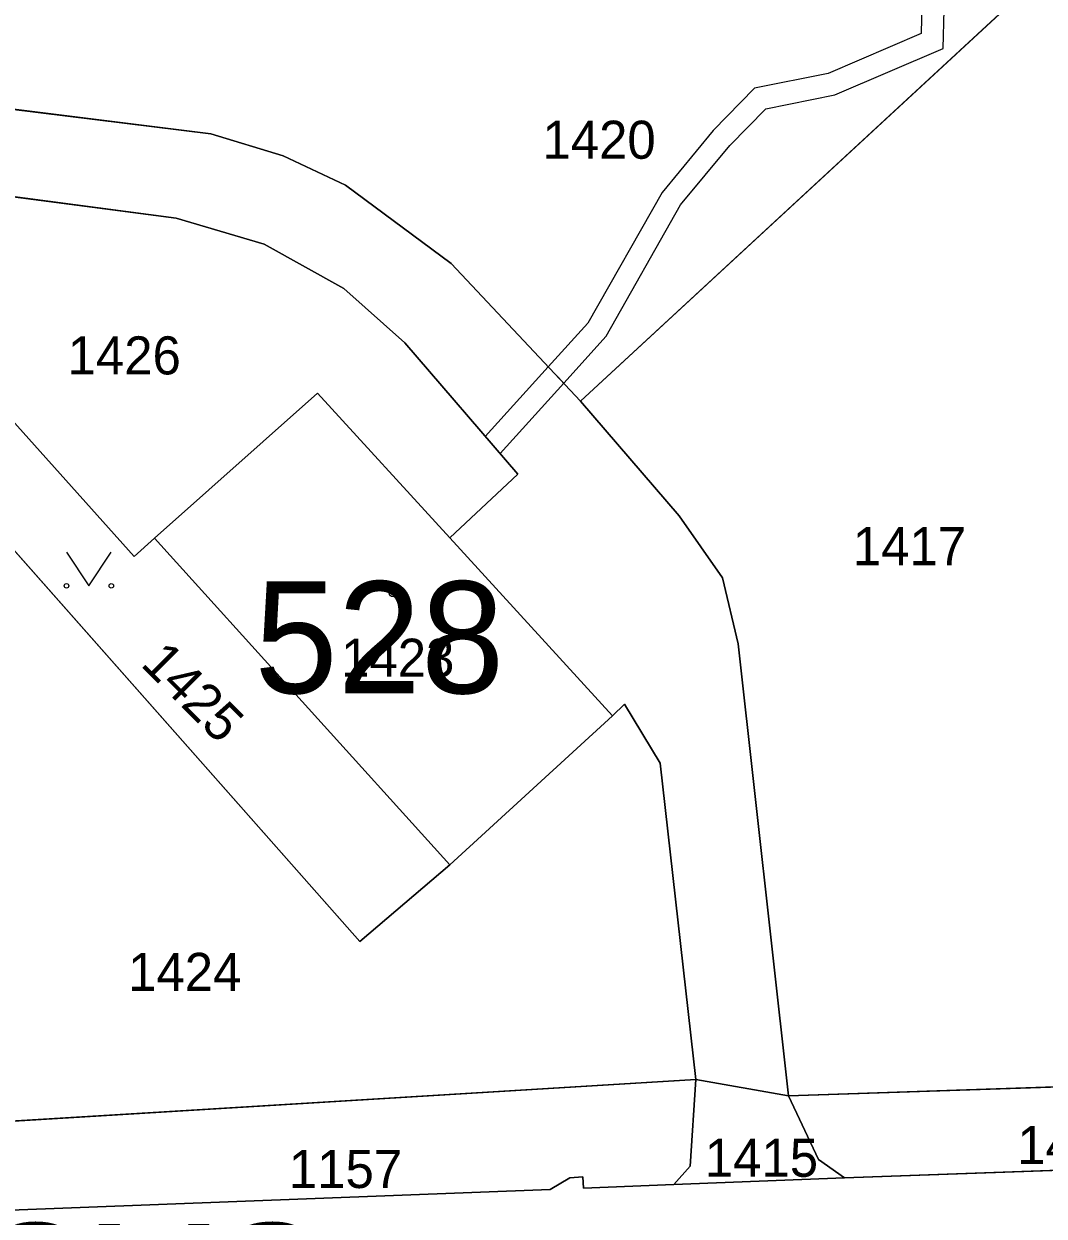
# Model space of a CAD drawing. Extents: x -689422 to -685210, y -987725 to -982160.
# Drawn here: x -687135.9 to -687090.3, y -985186.2 to -985132.9 of the extents above; entities that cross this region are included whole.
import ezdxf

# ---------------------------------------------------------------- set-up
doc = ezdxf.new("R2010")
doc.units = 0
for name, color, linetype in [('KN_Budovy', 7, 'Continuous'), ('KN_Budovy_cisla_domovni', 7, 'Continuous'), ('KN_Hranice_parcel', 7, 'Continuous'), ('KN_Parcelni cisla', 7, 'Continuous'), ('KN_Polygon parcely', 7, 'Continuous'), ('KN_Popisy_pomistni nazvy nazvy ulic', 7, 'Continuous'), ('KN_POZEMKY_OSTATNI PLOCHA', 7, 'Continuous'), ('KN_POZEMKY_ZASTAVENA PLOCHA', 7, 'Continuous'), ('KN_VYUZITI_16_ostatni plocha_silnice', 7, 'Continuous'), ('KN_VYUZITI_17_ostatni plocha_ostatni komunikace', 7, 'Continuous'), ('KN_VYUZITI_19_ostatni plocha_zelen', 7, 'Continuous'), ('KN_VYUZITI_23_ostatni plocha_manipulacni plocha', 7, 'Continuous'), ('KN_VYUZITI_26_ostatni plocha_jina plocha', 7, 'Continuous'), ('KN_Věcná břemena k části', 7, 'Continuous'), ('KN_Značky budov', 7, 'Continuous'), ('KN_Značky kultur', 7, 'Continuous')]:
    doc.layers.add(name, color=color, linetype=linetype)

msp = doc.modelspace()

# ---------------------------------------------------------------- linework, layer by layer
at = {"layer": 'KN_Budovy'}
msp.add_lwpolyline([(-687116.84, -985170.49), (-687109.57, -985163.84), (-687116.83, -985155.88), (-687122.74, -985149.42), (-687130.02, -985155.9)], close=True, dxfattribs=at)
at = {"layer": 'KN_Hranice_parcel'}
for p, q in [((-687088.58, -985129.05), (-687111, -985149.78)), ((-687130.02, -985155.9), (-687116.84, -985170.49)), ((-687116.83, -985155.88), (-687109.57, -985163.84)), ((-687116.84, -985170.49), (-687109.57, -985163.84)), ((-687105.85, -985180.08), (-687138.41, -985182.06)), ((-687105.85, -985180.08), (-687101.72, -985180.81)), ((-687074.78, -985179.89), (-687101.72, -985180.81)), ((-687075.9, -985183.63), (-687099.22, -985184.46)), ((-687099.22, -985184.46), (-687106.84, -985184.76))]:
    msp.add_line(p, q, dxfattribs=at)
for points in [[(-687111, -985149.78), (-687116.78, -985143.64), (-687121.5, -985140.14), (-687124.27, -985138.83), (-687127.51, -985137.84), (-687144.26, -985135.77), (-687146.68, -985134.48), (-687147.66, -985132.49), (-687147.44, -985129.55), (-687142.43, -985122.79), (-687140.4, -985120.77), (-687137.46, -985119.25), (-687134.88, -985119.09), (-687134.82, -985120.2)], [(-687137.04, -985149.9), (-687141.42, -985145.01), (-687142.13, -985143.09), (-687141.6, -985141.26), (-687139.19, -985140.28), (-687129.06, -985141.61), (-687125.12, -985142.77), (-687121.56, -985144.76), (-687118.85, -985147.18), (-687113.8, -985153.04), (-687116.83, -985155.88)], [(-687116.83, -985155.88), (-687122.74, -985149.42), (-687130.02, -985155.9)], [(-687101.72, -985180.81), (-687103.96, -985160.62), (-687104.66, -985157.67), (-687106.59, -985154.91), (-687111, -985149.78)], [(-687130.02, -985155.9), (-687130.93, -985156.72), (-687137.04, -985149.9)], [(-687116.84, -985170.49), (-687120.85, -985173.91), (-687139.95, -985152.31)], [(-687109.57, -985163.84), (-687109.03, -985163.31), (-687107.45, -985165.95), (-687105.85, -985180.08)], [(-687106.84, -985184.76), (-687106.11, -985183.94), (-687105.85, -985180.08)], [(-687101.72, -985180.81), (-687100.38, -985183.65), (-687099.22, -985184.46)], [(-687106.84, -985184.76), (-687110.87, -985184.92), (-687110.89, -985184.42), (-687111.47, -985184.46), (-687112.35, -985184.99), (-687136.84, -985185.92)]]:
    msp.add_lwpolyline(points, dxfattribs=at)
at = {"layer": 'KN_Polygon parcely'}
for points in [[(-687085.54, -985116.06), (-687095.8, -985116.04), (-687096.7, -985116.43), (-687097.05, -985117.06), (-687097.21, -985119.22), (-687096.46, -985119.21), (-687096.05, -985129.02), (-687134.67, -985130.08), (-687134.82, -985120.2), (-687134.88, -985119.09), (-687137.46, -985119.25), (-687140.4, -985120.77), (-687142.43, -985122.79), (-687147.44, -985129.55), (-687147.66, -985132.49), (-687146.68, -985134.48), (-687144.26, -985135.77), (-687127.51, -985137.84), (-687124.27, -985138.83), (-687121.5, -985140.14), (-687116.78, -985143.64), (-687111, -985149.78), (-687088.58, -985129.05)], [(-687139.19, -985140.28), (-687129.06, -985141.61), (-687125.12, -985142.77), (-687121.56, -985144.76), (-687118.85, -985147.18), (-687113.8, -985153.04), (-687116.83, -985155.88), (-687109.57, -985163.84), (-687109.03, -985163.31), (-687107.45, -985165.95), (-687105.85, -985180.08), (-687101.72, -985180.81), (-687103.96, -985160.62), (-687104.66, -985157.67), (-687106.59, -985154.91), (-687111, -985149.78), (-687116.78, -985143.64), (-687121.5, -985140.14), (-687124.27, -985138.83), (-687127.51, -985137.84), (-687144.26, -985135.77)], [(-686959.23, -985186.94), (-686950.63, -985178.56), (-686961.48, -985178.4), (-687028.34, -985181.63), (-687040.2, -985182.13), (-687044.28, -985182.34), (-687044.32, -985181.99), (-687044.82, -985182.02), (-687045.76, -985182.37), (-687067.02, -985183.27), (-687075.9, -985183.63), (-687099.22, -985184.46), (-687106.84, -985184.76), (-687110.87, -985184.92), (-687110.89, -985184.42), (-687111.47, -985184.46), (-687112.35, -985184.99), (-687136.84, -985185.92), (-687143.9, -985186.16), (-687180.16, -985187.56)]]:
    msp.add_lwpolyline(points, dxfattribs=at)
for points in [[(-687088.58, -985129.05), (-687111, -985149.78), (-687106.59, -985154.91), (-687104.66, -985157.67), (-687103.96, -985160.62), (-687101.72, -985180.81), (-687074.78, -985179.89), (-687074.88, -985171.24), (-687087.06, -985171.56), (-687089.67, -985150.36)], [(-687116.83, -985155.88), (-687113.8, -985153.04), (-687118.85, -985147.18), (-687121.56, -985144.76), (-687125.12, -985142.77), (-687129.06, -985141.61), (-687139.19, -985140.28), (-687141.6, -985141.26), (-687142.13, -985143.09), (-687141.42, -985145.01), (-687137.04, -985149.9), (-687130.93, -985156.72), (-687130.02, -985155.9), (-687122.74, -985149.42)], [(-687130.02, -985155.9), (-687116.84, -985170.49), (-687109.57, -985163.84), (-687116.83, -985155.88), (-687122.74, -985149.42)], [(-687130.93, -985156.72), (-687137.04, -985149.9), (-687139.95, -985152.31), (-687120.85, -985173.91), (-687116.84, -985170.49), (-687130.02, -985155.9)], [(-687116.84, -985170.49), (-687120.85, -985173.91), (-687139.95, -985152.31), (-687142.83, -985154.7), (-687138.96, -985158.93), (-687138.41, -985182.06), (-687105.85, -985180.08), (-687107.45, -985165.95), (-687109.03, -985163.31), (-687109.57, -985163.84)], [(-687138.41, -985182.06), (-687138.38, -985183.68), (-687138.06, -985184.98), (-687136.84, -985185.92), (-687112.35, -985184.99), (-687111.47, -985184.46), (-687110.89, -985184.42), (-687110.87, -985184.92), (-687106.84, -985184.76), (-687106.11, -985183.94), (-687105.85, -985180.08)], [(-687101.72, -985180.81), (-687105.85, -985180.08), (-687106.11, -985183.94), (-687106.84, -985184.76), (-687099.22, -985184.46), (-687100.38, -985183.65)], [(-687101.72, -985180.81), (-687100.38, -985183.65), (-687099.22, -985184.46), (-687075.9, -985183.63), (-687074.77, -985182.43), (-687074.78, -985179.89)]]:
    msp.add_lwpolyline(points, close=True, dxfattribs=at)
at = {"layer": 'KN_POZEMKY_OSTATNI PLOCHA'}
for p, q in [((-687088.58, -985129.05), (-687111, -985149.78)), ((-687111, -985149.78), (-687088.58, -985129.05)), ((-687127.51, -985137.84), (-687144.26, -985135.77)), ((-687144.26, -985135.77), (-687127.51, -985137.84)), ((-687124.27, -985138.83), (-687127.51, -985137.84)), ((-687127.51, -985137.84), (-687124.27, -985138.83)), ((-687121.5, -985140.14), (-687124.27, -985138.83)), ((-687124.27, -985138.83), (-687121.5, -985140.14)), ((-687129.06, -985141.61), (-687139.19, -985140.28)), ((-687139.19, -985140.28), (-687129.06, -985141.61)), ((-687116.78, -985143.64), (-687121.5, -985140.14)), ((-687121.5, -985140.14), (-687116.78, -985143.64)), ((-687125.12, -985142.77), (-687129.06, -985141.61)), ((-687129.06, -985141.61), (-687125.12, -985142.77)), ((-687121.56, -985144.76), (-687125.12, -985142.77)), ((-687125.12, -985142.77), (-687121.56, -985144.76)), ((-687111, -985149.78), (-687116.78, -985143.64)), ((-687116.78, -985143.64), (-687111, -985149.78)), ((-687118.85, -985147.18), (-687121.56, -985144.76)), ((-687121.56, -985144.76), (-687118.85, -985147.18)), ((-687113.8, -985153.04), (-687118.85, -985147.18)), ((-687118.85, -985147.18), (-687113.8, -985153.04)), ((-687122.74, -985149.42), (-687130.02, -985155.9)), ((-687116.83, -985155.88), (-687122.74, -985149.42)), ((-687106.59, -985154.91), (-687111, -985149.78)), ((-687111, -985149.78), (-687106.59, -985154.91)), ((-687130.93, -985156.72), (-687137.04, -985149.9)), ((-687137.04, -985149.9), (-687130.93, -985156.72)), ((-687120.85, -985173.91), (-687139.95, -985152.31)), ((-687139.95, -985152.31), (-687120.85, -985173.91)), ((-687116.83, -985155.88), (-687113.8, -985153.04)), ((-687113.8, -985153.04), (-687116.83, -985155.88)), ((-687104.66, -985157.67), (-687106.59, -985154.91)), ((-687106.59, -985154.91), (-687104.66, -985157.67)), ((-687130.02, -985155.9), (-687130.93, -985156.72)), ((-687130.93, -985156.72), (-687130.02, -985155.9)), ((-687130.02, -985155.9), (-687116.84, -985170.49)), ((-687109.57, -985163.84), (-687116.83, -985155.88)), ((-687103.96, -985160.62), (-687104.66, -985157.67)), ((-687104.66, -985157.67), (-687103.96, -985160.62)), ((-687101.72, -985180.81), (-687103.96, -985160.62)), ((-687103.96, -985160.62), (-687101.72, -985180.81)), ((-687109.03, -985163.31), (-687109.57, -985163.84)), ((-687109.57, -985163.84), (-687109.03, -985163.31)), ((-687107.45, -985165.95), (-687109.03, -985163.31)), ((-687109.03, -985163.31), (-687107.45, -985165.95)), ((-687116.84, -985170.49), (-687109.57, -985163.84)), ((-687105.85, -985180.08), (-687107.45, -985165.95)), ((-687107.45, -985165.95), (-687105.85, -985180.08)), ((-687116.84, -985170.49), (-687120.85, -985173.91)), ((-687120.85, -985173.91), (-687116.84, -985170.49)), ((-687105.85, -985180.08), (-687138.41, -985182.06)), ((-687138.41, -985182.06), (-687105.85, -985180.08)), ((-687106.11, -985183.94), (-687105.85, -985180.08)), ((-687105.85, -985180.08), (-687106.11, -985183.94)), ((-687105.85, -985180.08), (-687101.72, -985180.81)), ((-687101.72, -985180.81), (-687105.85, -985180.08)), ((-687074.78, -985179.89), (-687101.72, -985180.81)), ((-687101.72, -985180.81), (-687074.78, -985179.89)), ((-687100.38, -985183.65), (-687101.72, -985180.81)), ((-687101.72, -985180.81), (-687100.38, -985183.65)), ((-687106.84, -985184.76), (-687106.11, -985183.94)), ((-687106.11, -985183.94), (-687106.84, -985184.76)), ((-687099.22, -985184.46), (-687100.38, -985183.65)), ((-687100.38, -985183.65), (-687099.22, -985184.46)), ((-687075.9, -985183.63), (-687099.22, -985184.46)), ((-687099.22, -985184.46), (-687075.9, -985183.63)), ((-687111.47, -985184.46), (-687112.35, -985184.99)), ((-687112.35, -985184.99), (-687111.47, -985184.46)), ((-687110.89, -985184.42), (-687111.47, -985184.46)), ((-687111.47, -985184.46), (-687110.89, -985184.42)), ((-687110.87, -985184.92), (-687110.89, -985184.42)), ((-687110.89, -985184.42), (-687110.87, -985184.92)), ((-687099.22, -985184.46), (-687106.84, -985184.76)), ((-687106.84, -985184.76), (-687099.22, -985184.46)), ((-687112.35, -985184.99), (-687136.84, -985185.92)), ((-687136.84, -985185.92), (-687112.35, -985184.99)), ((-687106.84, -985184.76), (-687110.87, -985184.92)), ((-687110.87, -985184.92), (-687106.84, -985184.76))]:
    msp.add_line(p, q, dxfattribs=at)
at = {"layer": 'KN_POZEMKY_ZASTAVENA PLOCHA'}
for p, q in [((-687130.02, -985155.9), (-687122.74, -985149.42)), ((-687122.74, -985149.42), (-687116.83, -985155.88)), ((-687116.84, -985170.49), (-687130.02, -985155.9)), ((-687116.83, -985155.88), (-687109.57, -985163.84)), ((-687109.57, -985163.84), (-687116.84, -985170.49))]:
    msp.add_line(p, q, dxfattribs=at)
at = {"layer": 'KN_VYUZITI_16_ostatni plocha_silnice'}
for p, q in [((-687099.22, -985184.46), (-687075.9, -985183.63)), ((-687112.35, -985184.99), (-687111.47, -985184.46)), ((-687111.47, -985184.46), (-687110.89, -985184.42)), ((-687110.89, -985184.42), (-687110.87, -985184.92)), ((-687106.84, -985184.76), (-687099.22, -985184.46)), ((-687136.84, -985185.92), (-687112.35, -985184.99)), ((-687110.87, -985184.92), (-687106.84, -985184.76))]:
    msp.add_line(p, q, dxfattribs=at)
at = {"layer": 'KN_VYUZITI_17_ostatni plocha_ostatni komunikace'}
for p, q in [((-687144.26, -985135.77), (-687127.51, -985137.84)), ((-687127.51, -985137.84), (-687124.27, -985138.83)), ((-687124.27, -985138.83), (-687121.5, -985140.14)), ((-687129.06, -985141.61), (-687139.19, -985140.28)), ((-687121.5, -985140.14), (-687116.78, -985143.64)), ((-687125.12, -985142.77), (-687129.06, -985141.61)), ((-687121.56, -985144.76), (-687125.12, -985142.77)), ((-687116.78, -985143.64), (-687111, -985149.78)), ((-687118.85, -985147.18), (-687121.56, -985144.76)), ((-687113.8, -985153.04), (-687118.85, -985147.18)), ((-687111, -985149.78), (-687106.59, -985154.91)), ((-687116.83, -985155.88), (-687113.8, -985153.04)), ((-687106.59, -985154.91), (-687104.66, -985157.67)), ((-687109.57, -985163.84), (-687116.83, -985155.88)), ((-687104.66, -985157.67), (-687103.96, -985160.62)), ((-687103.96, -985160.62), (-687101.72, -985180.81)), ((-687109.03, -985163.31), (-687109.57, -985163.84)), ((-687107.45, -985165.95), (-687109.03, -985163.31)), ((-687105.85, -985180.08), (-687107.45, -985165.95)), ((-687106.11, -985183.94), (-687105.85, -985180.08)), ((-687105.85, -985180.08), (-687101.72, -985180.81)), ((-687101.72, -985180.81), (-687105.85, -985180.08)), ((-687101.72, -985180.81), (-687100.38, -985183.65)), ((-687106.84, -985184.76), (-687106.11, -985183.94)), ((-687100.38, -985183.65), (-687099.22, -985184.46)), ((-687099.22, -985184.46), (-687106.84, -985184.76))]:
    msp.add_line(p, q, dxfattribs=at)
at = {"layer": 'KN_VYUZITI_19_ostatni plocha_zelen'}
for p, q in [((-687137.04, -985149.9), (-687130.93, -985156.72)), ((-687120.85, -985173.91), (-687139.95, -985152.31)), ((-687130.93, -985156.72), (-687130.02, -985155.9)), ((-687130.02, -985155.9), (-687116.84, -985170.49)), ((-687116.84, -985170.49), (-687120.85, -985173.91))]:
    msp.add_line(p, q, dxfattribs=at)
at = {"layer": 'KN_VYUZITI_23_ostatni plocha_manipulacni plocha'}
for p, q in [((-687088.58, -985129.05), (-687111, -985149.78)), ((-687111, -985149.78), (-687088.58, -985129.05)), ((-687127.51, -985137.84), (-687144.26, -985135.77)), ((-687124.27, -985138.83), (-687127.51, -985137.84)), ((-687121.5, -985140.14), (-687124.27, -985138.83)), ((-687139.19, -985140.28), (-687129.06, -985141.61)), ((-687116.78, -985143.64), (-687121.5, -985140.14)), ((-687129.06, -985141.61), (-687125.12, -985142.77)), ((-687125.12, -985142.77), (-687121.56, -985144.76)), ((-687111, -985149.78), (-687116.78, -985143.64)), ((-687121.56, -985144.76), (-687118.85, -985147.18)), ((-687118.85, -985147.18), (-687113.8, -985153.04)), ((-687122.74, -985149.42), (-687130.02, -985155.9)), ((-687116.83, -985155.88), (-687122.74, -985149.42)), ((-687106.59, -985154.91), (-687111, -985149.78)), ((-687130.93, -985156.72), (-687137.04, -985149.9)), ((-687139.95, -985152.31), (-687120.85, -985173.91)), ((-687113.8, -985153.04), (-687116.83, -985155.88)), ((-687104.66, -985157.67), (-687106.59, -985154.91)), ((-687130.02, -985155.9), (-687130.93, -985156.72)), ((-687103.96, -985160.62), (-687104.66, -985157.67)), ((-687101.72, -985180.81), (-687103.96, -985160.62)), ((-687109.57, -985163.84), (-687109.03, -985163.31)), ((-687109.03, -985163.31), (-687107.45, -985165.95)), ((-687116.84, -985170.49), (-687109.57, -985163.84)), ((-687107.45, -985165.95), (-687105.85, -985180.08)), ((-687120.85, -985173.91), (-687116.84, -985170.49)), ((-687105.85, -985180.08), (-687138.41, -985182.06)), ((-687074.78, -985179.89), (-687101.72, -985180.81))]:
    msp.add_line(p, q, dxfattribs=at)
at = {"layer": 'KN_VYUZITI_26_ostatni plocha_jina plocha'}
for p, q in [((-687138.41, -985182.06), (-687105.85, -985180.08)), ((-687105.85, -985180.08), (-687106.11, -985183.94)), ((-687101.72, -985180.81), (-687074.78, -985179.89)), ((-687100.38, -985183.65), (-687101.72, -985180.81)), ((-687106.11, -985183.94), (-687106.84, -985184.76)), ((-687099.22, -985184.46), (-687100.38, -985183.65)), ((-687075.9, -985183.63), (-687099.22, -985184.46)), ((-687111.47, -985184.46), (-687112.35, -985184.99)), ((-687110.89, -985184.42), (-687111.47, -985184.46)), ((-687110.87, -985184.92), (-687110.89, -985184.42)), ((-687112.35, -985184.99), (-687136.84, -985185.92)), ((-687106.84, -985184.76), (-687110.87, -985184.92))]:
    msp.add_line(p, q, dxfattribs=at)
at = {"layer": 'KN_Věcná břemena k části'}
msp.add_lwpolyline([(-687095.74, -985131.37), (-687095.79, -985133.37), (-687099.94, -985135.15), (-687103.23, -985135.81), (-687105.08, -985137.7), (-687107.35, -985140.46), (-687110.68, -985146.3), (-687112.44, -985148.25), (-687111.75, -985148.98), (-687109.86, -985146.88), (-687106.53, -985141.02), (-687104.34, -985138.36), (-687102.73, -985136.73), (-687099.64, -985136.11), (-687094.81, -985134.03), (-687094.76, -985132.31)], dxfattribs=at)
msp.add_lwpolyline([(-687112.44, -985148.25), (-687115.25, -985151.36), (-687114.59, -985152.12), (-687111.75, -985148.98)], close=True, dxfattribs=at)
at = {"layer": 'KN_Značky budov'}
msp.add_circle((-687119.367, -985158.349), 0.175, dxfattribs=at)
at = {"layer": 'KN_Značky kultur'}
msp.add_lwpolyline([(-687133.95, -985156.529), (-687132.95, -985158.03), (-687131.95, -985156.529)], dxfattribs=at)
for centre in [(-687133.95, -985158.029), (-687131.95, -985158.029)]:
    msp.add_circle(centre, 0.1, dxfattribs=at)

# ---------------------------------------------------------------- texts
at = {"layer": 'KN_Budovy_cisla_domovni'}
msp.add_text('528', height=5, dxfattribs=at).set_placement((-687125.56, -985162.829))
at = {"layer": 'KN_Parcelni cisla'}
for s, p in [('1420', (-687112.7, -985138.96)), ('1426', (-687133.9, -985148.59)), ('1417', (-687098.84, -985157.11)), ('1423', (-687121.69, -985162.09)), ('1424', (-687131.2, -985176.12)), ('1414', (-687091.5, -985183.85)), ('1415', (-687105.45, -985184.42)), ('1157', (-687124.02, -985184.92))]:
    msp.add_text(s, height=1.7, dxfattribs=at).set_placement(p)
msp.add_text('1425', height=1.7, rotation=315, dxfattribs=at).set_placement((-687130.681, -985161.571))
at = {"layer": 'KN_Popisy_pomistni nazvy nazvy ulic'}
msp.add_text('Mánesova', height=7.5, dxfattribs=at).set_placement((-687168.23, -985192.28))

doc.saveas('drawing.dxf')
